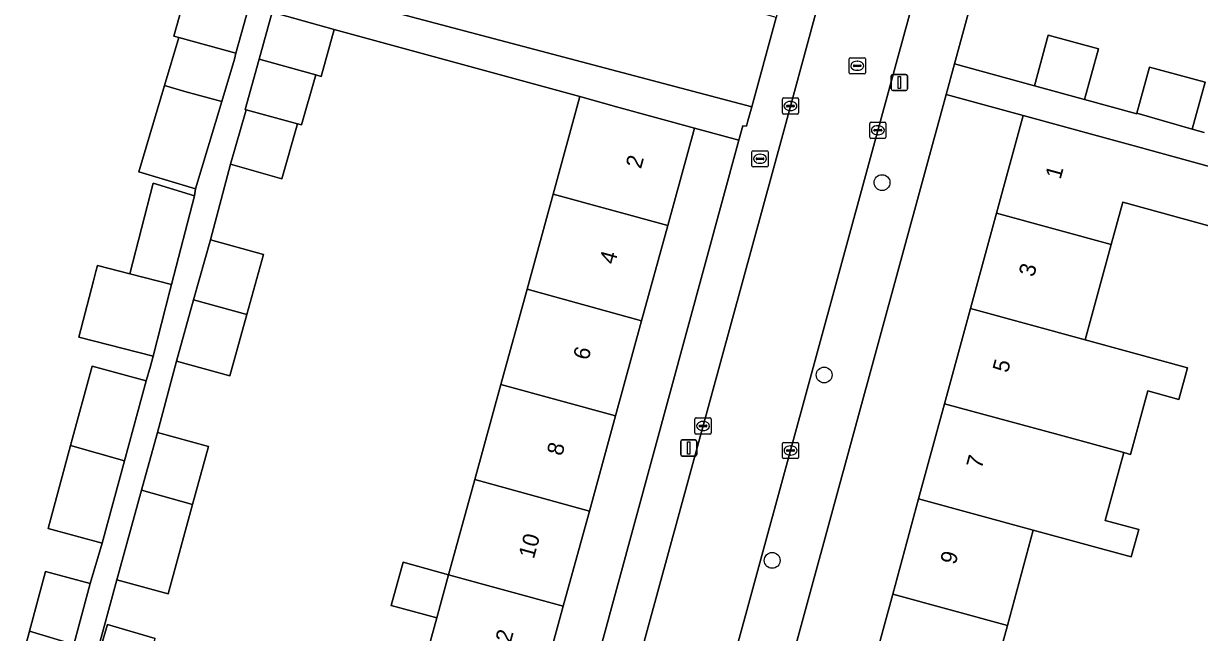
# Model space of a CAD drawing. Extents: x 159817 to 160765, y 380688 to 381638.
# Drawn here: x 160278.3 to 160351, y 381110.3 to 381147.9 of the extents above; entities that cross this region are included whole.
import ezdxf

# ---------------------------------------------------------------- set-up
doc = ezdxf.new("R2010")
doc.units = 0
for name, color, linetype in [('IMGEO_Boom', 7, 'Continuous'), ('IMGEO_Brandkraan', 7, 'Continuous'), ('IMGEO_Erf', 7, 'Continuous'), ('IMGEO_Kolk', 7, 'Continuous'), ('IMGEO_Lichtmast', 7, 'Continuous'), ('IMGEO_Pand', 7, 'Continuous'), ('IMGEO_Pand_nummerreeks', 7, 'Continuous'), ('IMGEO_Rijbaan_lokaal_open', 7, 'Continuous'), ('IMGEO_Rioolput', 7, 'Continuous'), ('IMGEO_Voetpad_open', 7, 'Continuous')]:
    doc.layers.add(name, color=color, linetype=linetype)

msp = doc.modelspace()

# ---------------------------------------------------------------- linework, layer by layer
at = {"layer": 'IMGEO_Boom'}
for centre in [(160331.394, 381138.096), (160327.814, 381126.2), (160324.601, 381114.736)]:
    msp.add_circle(centre, 0.489, dxfattribs=at)
at = {"layer": 'IMGEO_Brandkraan'}
for p, q in [((160323.345, 381139.141), (160323.345, 381139.993)), ((160323.42, 381140.067), (160324.272, 381140.067)), ((160323.833, 381139.847), (160323.858, 381139.847)), ((160324.346, 381139.993), (160324.346, 381139.141)), ((160324.272, 381139.067), (160323.42, 381139.067)), ((160323.604, 381139.561), (160323.604, 381139.573)), ((160324.042, 381139.524), (160323.644, 381139.524)), ((160323.647, 381139.61), (160324.045, 381139.61)), ((160323.856, 381139.287), (160323.831, 381139.287)), ((160324.088, 381139.573), (160324.088, 381139.561))]:
    msp.add_line(p, q, dxfattribs=at)
for points in [[(160323.345, 381139.141), (160323.345, 381139.993)], [(160323.42, 381140.067), (160324.272, 381140.067)], [(160324.346, 381139.993), (160324.346, 381139.141)], [(160324.272, 381139.067), (160323.42, 381139.067)]]:
    msp.add_lwpolyline(points, dxfattribs=at)
for centre, radius, start, end in [((160323.422, 381139.991), 0.0765, 91.55205, 178.44795), ((160323.422, 381139.991), 0.0765, 91.55205, 178.44795), ((160324.27, 381139.991), 0.0765, 1.55205, 88.44795), ((160324.27, 381139.991), 0.0765, 1.55205, 88.44795), ((160323.422, 381139.143), 0.0765, 181.55205, 268.44795), ((160323.422, 381139.143), 0.0765, 181.55205, 268.44795), ((160323.644, 381139.57), 0.0403, 85.87752, 175.75265), ((160323.641, 381139.56), 0.0366, 178.93798, 274.71019), ((160324.045, 381139.567), 0.043, 264.86636, 352.45326), ((160324.049, 381139.572), 0.0386, 1.73085, 96.63898), ((160324.27, 381139.143), 0.0765, 271.55205, 358.44795), ((160324.27, 381139.143), 0.0765, 271.55205, 358.44795)]:
    msp.add_arc(centre, radius, start, end, dxfattribs=at)
for centre, major_axis, ratio, start_param, end_param in [((160323.832, 381139.567), (-0.387, 0.002), 0.722429, 4.712389, 7.853982), ((160323.857, 381139.567), (-0.39, 0.002), 0.717154, 1.570796, 4.712389)]:
    msp.add_ellipse(centre, major_axis=major_axis, ratio=ratio, start_param=start_param, end_param=end_param, dxfattribs=at)
at = {"layer": 'IMGEO_Erf'}
for points in [[(160343.078, 381171.876), (160335.866, 381145.432), (160340.821, 381144.08), (160341.675, 381147.212), (160344.775, 381146.366), (160343.92, 381143.235), (160347.143, 381142.348), (160347.152, 381142.38), (160347.93, 381145.236), (160351.365, 381144.299), (160350.575, 381141.403), (160351.308, 381141.202)], [(160277.563, 381106.222), (160278.668, 381110.352), (160279.656, 381114.043), (160282.427, 381113.302), (160283.16, 381115.796), (160279.822, 381116.7), (160281.214, 381121.839), (160282.545, 381126.753), (160285.883, 381125.849), (160286.155, 381126.754), (160286.31, 381127.354), (160281.72, 381128.537), (160282.62, 381132.028), (160282.765, 381132.591), (160282.865, 381132.978), (160284.88, 381132.459), (160286.324, 381138.064), (160288.868, 381137.286), (160288.934, 381137.71), (160285.422, 381138.764), (160287.023, 381144.1), (160287.911, 381147.061), (160287.601, 381147.147), (160288.399, 381150.03)], [(160302.972, 381107.97), (160303.854, 381111.18), (160301.036, 381111.954), (160301.77, 381114.626), (160304.588, 381113.852), (160306.205, 381119.735), (160307.821, 381125.616), (160309.437, 381131.499), (160311.054, 381137.382), (160312.711, 381143.413), (160297.519, 381147.564), (160296.714, 381144.656), (160296.37, 381144.751), (160295.481, 381141.66), (160295.253, 381141.723), (160294.274, 381138.318), (160291.098, 381139.23), (160289.855, 381134.559), (160293.136, 381133.648), (160292.105, 381129.935), (160291.05, 381126.138), (160287.769, 381127.05), (160286.579, 381122.643), (160289.741, 381121.774), (160288.76, 381118.201), (160287.238, 381112.665), (160284.075, 381113.535), (160281.465, 381103.982)], [(160352.201, 381135.261), (160346.276, 381136.878), (160345.562, 381134.261), (160343.957, 381128.377), (160346.818, 381127.597), (160350.288, 381126.651), (160349.754, 381124.694), (160347.831, 381125.218), (160347.772, 381125.002), (160346.76, 381121.29), (160346.344, 381121.403), (160345.2, 381117.21), (160347.269, 381116.646), (160346.807, 381114.953), (160340.747, 381116.605), (160339.142, 381110.721), (160338.323, 381107.719)], [(160282.468, 381107.283), (160283.5, 381110.775), (160286.436, 381109.907)]]:
    msp.add_lwpolyline(points, dxfattribs=at)
for points in [[(160321.675, 381149.201), (160319.054, 381149.947), (160316.867, 381150.57), (160316.435, 381150.693), (160313.815, 381151.439), (160311.195, 381152.185), (160308.575, 381152.931), (160305.955, 381153.678), (160303.335, 381154.424), (160300.715, 381155.17), (160298.095, 381155.916), (160295.475, 381156.662), (160292.855, 381157.408), (160290.236, 381158.154), (160289.094, 381158.456), (160287.711, 381153.232), (160287.458, 381152.277), (160323.338, 381142.779), (160324.851, 381148.297)], [(160332.049, 381112.655), (160333.654, 381118.54), (160335.259, 381124.426), (160336.864, 381130.311), (160338.469, 381136.196), (160340.117, 381142.237), (160335.349, 381143.537), (160324.03, 381102.036), (160328.798, 381100.736), (160330.444, 381106.77)], [(160322.546, 381140.716), (160319.799, 381141.465), (160318.141, 381135.433), (160316.525, 381129.552), (160314.909, 381123.669), (160313.293, 381117.788), (160311.676, 381111.905), (160310.06, 381106.023), (160308.444, 381100.141), (160306.786, 381094.109), (160309.62, 381093.336), (160311.809, 381101.359)]]:
    msp.add_lwpolyline(points, close=True, dxfattribs=at)
at = {"layer": 'IMGEO_Kolk'}
for p, q in [((160325.301, 381143.33), (160326.153, 381143.33)), ((160325.226, 381142.404), (160325.226, 381143.256)), ((160325.485, 381142.824), (160325.485, 381142.836)), ((160325.923, 381142.787), (160325.525, 381142.787)), ((160325.528, 381142.873), (160325.926, 381142.873)), ((160325.737, 381142.55), (160325.712, 381142.55)), ((160325.714, 381143.11), (160325.739, 381143.11)), ((160325.969, 381142.836), (160325.969, 381142.824)), ((160326.227, 381143.256), (160326.227, 381142.404)), ((160326.153, 381142.33), (160325.301, 381142.33)), ((160330.71, 381141.832), (160331.562, 381141.832)), ((160330.635, 381140.906), (160330.635, 381141.758)), ((160330.894, 381141.326), (160330.894, 381141.338)), ((160331.332, 381141.289), (160330.934, 381141.289)), ((160330.937, 381141.375), (160331.335, 381141.375)), ((160331.123, 381141.612), (160331.148, 381141.612)), ((160331.378, 381141.338), (160331.378, 381141.326)), ((160331.636, 381141.758), (160331.636, 381140.906)), ((160331.562, 381140.832), (160330.71, 381140.832)), ((160331.146, 381141.052), (160331.121, 381141.052)), ((160319.822, 381122.621), (160319.822, 381123.473)), ((160319.897, 381123.547), (160320.749, 381123.547)), ((160320.081, 381123.041), (160320.081, 381123.053)), ((160320.519, 381123.004), (160320.121, 381123.004)), ((160320.124, 381123.09), (160320.522, 381123.09)), ((160320.31, 381123.327), (160320.335, 381123.327)), ((160320.565, 381123.053), (160320.565, 381123.041)), ((160320.823, 381123.473), (160320.823, 381122.621)), ((160320.749, 381122.547), (160319.897, 381122.547)), ((160320.333, 381122.767), (160320.308, 381122.767)), ((160325.231, 381121.106), (160325.231, 381121.958)), ((160325.306, 381122.032), (160326.158, 381122.032)), ((160325.49, 381121.526), (160325.49, 381121.538)), ((160325.928, 381121.489), (160325.53, 381121.489)), ((160325.533, 381121.575), (160325.931, 381121.575)), ((160325.719, 381121.812), (160325.744, 381121.812)), ((160325.974, 381121.538), (160325.974, 381121.526)), ((160326.232, 381121.958), (160326.232, 381121.106)), ((160326.158, 381121.032), (160325.306, 381121.032)), ((160325.742, 381121.252), (160325.717, 381121.252))]:
    msp.add_line(p, q, dxfattribs=at)
for points in [[(160325.301, 381143.33), (160326.153, 381143.33)], [(160325.226, 381142.404), (160325.226, 381143.256)], [(160326.227, 381143.256), (160326.227, 381142.404)], [(160326.153, 381142.33), (160325.301, 381142.33)], [(160330.71, 381141.832), (160331.562, 381141.832)], [(160330.635, 381140.906), (160330.635, 381141.758)], [(160331.636, 381141.758), (160331.636, 381140.906)], [(160331.562, 381140.832), (160330.71, 381140.832)], [(160319.822, 381122.621), (160319.822, 381123.473)], [(160319.897, 381123.547), (160320.749, 381123.547)], [(160320.823, 381123.473), (160320.823, 381122.621)], [(160320.749, 381122.547), (160319.897, 381122.547)], [(160325.231, 381121.106), (160325.231, 381121.958)], [(160325.306, 381122.032), (160326.158, 381122.032)], [(160326.232, 381121.958), (160326.232, 381121.106)], [(160326.158, 381121.032), (160325.306, 381121.032)]]:
    msp.add_lwpolyline(points, dxfattribs=at)
for centre, radius, start, end in [((160325.303, 381143.254), 0.0765, 91.55205, 178.44795), ((160325.303, 381143.254), 0.0765, 91.55205, 178.44795), ((160326.151, 381143.254), 0.0765, 1.55205, 88.44795), ((160326.151, 381143.254), 0.0765, 1.55205, 88.44795), ((160325.525, 381142.833), 0.0403, 85.87752, 175.75265), ((160325.522, 381142.823), 0.0366, 178.93798, 274.71019), ((160325.926, 381142.83), 0.043, 264.86636, 352.45326), ((160325.93, 381142.835), 0.0386, 1.73085, 96.63898), ((160325.303, 381142.406), 0.0765, 181.55205, 268.44795), ((160325.303, 381142.406), 0.0765, 181.55205, 268.44795), ((160326.151, 381142.406), 0.0765, 271.55205, 358.44795), ((160326.151, 381142.406), 0.0765, 271.55205, 358.44795), ((160330.712, 381141.756), 0.0765, 91.55205, 178.44795), ((160330.712, 381141.756), 0.0765, 91.55205, 178.44795), ((160331.56, 381141.756), 0.0765, 1.55205, 88.44795), ((160331.56, 381141.756), 0.0765, 1.55205, 88.44795), ((160330.934, 381141.335), 0.0403, 85.87752, 175.75265), ((160330.931, 381141.325), 0.0366, 178.93798, 274.71019), ((160331.335, 381141.332), 0.043, 264.86636, 352.45326), ((160331.339, 381141.337), 0.0386, 1.73085, 96.63898), ((160330.712, 381140.908), 0.0765, 181.55205, 268.44795), ((160330.712, 381140.908), 0.0765, 181.55205, 268.44795), ((160331.56, 381140.908), 0.0765, 271.55205, 358.44795), ((160331.56, 381140.908), 0.0765, 271.55205, 358.44795), ((160319.899, 381123.471), 0.0765, 91.55205, 178.44795), ((160319.899, 381123.471), 0.0765, 91.55205, 178.44795), ((160320.121, 381123.05), 0.0403, 85.87752, 175.75265), ((160320.118, 381123.04), 0.0366, 178.93798, 274.71019), ((160320.522, 381123.047), 0.043, 264.86636, 352.45326), ((160320.526, 381123.052), 0.0386, 1.73085, 96.63898), ((160320.747, 381123.471), 0.0765, 1.55205, 88.44795), ((160320.747, 381123.471), 0.0765, 1.55205, 88.44795), ((160319.899, 381122.623), 0.0765, 181.55205, 268.44795), ((160319.899, 381122.623), 0.0765, 181.55205, 268.44795), ((160320.747, 381122.623), 0.0765, 271.55205, 358.44795), ((160320.747, 381122.623), 0.0765, 271.55205, 358.44795), ((160325.308, 381121.956), 0.0765, 91.55205, 178.44795), ((160325.308, 381121.956), 0.0765, 91.55205, 178.44795), ((160325.53, 381121.535), 0.0403, 85.87752, 175.75265), ((160325.527, 381121.525), 0.0366, 178.93798, 274.71019), ((160325.931, 381121.532), 0.043, 264.86636, 352.45326), ((160325.935, 381121.537), 0.0386, 1.73085, 96.63898), ((160326.156, 381121.956), 0.0765, 1.55205, 88.44795), ((160326.156, 381121.956), 0.0765, 1.55205, 88.44795), ((160325.308, 381121.108), 0.0765, 181.55205, 268.44795), ((160325.308, 381121.108), 0.0765, 181.55205, 268.44795), ((160326.156, 381121.108), 0.0765, 271.55205, 358.44795), ((160326.156, 381121.108), 0.0765, 271.55205, 358.44795)]:
    msp.add_arc(centre, radius, start, end, dxfattribs=at)
for centre, major_axis, ratio, start_param, end_param in [((160325.713, 381142.83), (-0.387, 0.002), 0.722429, 4.712389, 7.853982), ((160325.738, 381142.83), (-0.39, 0.002), 0.717154, 1.570796, 4.712389), ((160331.122, 381141.332), (-0.387, 0.002), 0.722429, 4.712389, 7.853982), ((160331.147, 381141.332), (-0.39, 0.002), 0.717154, 1.570796, 4.712389), ((160320.309, 381123.047), (-0.387, 0.002), 0.722429, 4.712389, 7.853982), ((160320.334, 381123.047), (-0.39, 0.002), 0.717154, 1.570796, 4.712389), ((160325.718, 381121.532), (-0.387, 0.002), 0.722429, 4.712389, 7.853982), ((160325.743, 381121.532), (-0.39, 0.002), 0.717154, 1.570796, 4.712389)]:
    msp.add_ellipse(centre, major_axis=major_axis, ratio=ratio, start_param=start_param, end_param=end_param, dxfattribs=at)
at = {"layer": 'IMGEO_Lichtmast'}
for p, q in [((160332.066, 381144.789), (160332.856, 381144.789)), ((160332.856, 381144.789), (160332.066, 381144.789)), ((160331.966, 381143.889), (160331.966, 381144.689)), ((160331.966, 381144.689), (160331.966, 381143.889)), ((160332.956, 381144.689), (160332.956, 381143.889)), ((160332.956, 381143.889), (160332.956, 381144.689)), ((160332.856, 381143.789), (160332.066, 381143.789)), ((160332.066, 381143.789), (160332.856, 381143.789)), ((160319.039, 381122.184), (160319.829, 381122.184)), ((160319.829, 381122.184), (160319.039, 381122.184)), ((160318.939, 381121.284), (160318.939, 381122.084)), ((160318.939, 381122.084), (160318.939, 381121.284)), ((160319.929, 381122.084), (160319.929, 381121.284)), ((160319.929, 381121.284), (160319.929, 381122.084)), ((160319.829, 381121.184), (160319.039, 381121.184)), ((160319.039, 381121.184), (160319.829, 381121.184))]:
    msp.add_line(p, q, dxfattribs=at)
for points in [[(160332.386, 381144.664), (160332.536, 381144.664), (160332.536, 381143.914), (160332.386, 381143.914), (160332.386, 381144.664)], [(160319.359, 381122.059), (160319.509, 381122.059), (160319.509, 381121.309), (160319.359, 381121.309), (160319.359, 381122.059)]]:
    msp.add_lwpolyline(points, dxfattribs=at)
for centre, start, end in [((160332.066, 381144.689), 90, 180), ((160332.066, 381144.689), 90, 180), ((160332.856, 381144.689), 0, 90), ((160332.856, 381144.689), 360, 90), ((160332.066, 381143.889), 180, 270), ((160332.066, 381143.889), 180, 270), ((160332.856, 381143.889), 270, 0), ((160332.856, 381143.889), 270, 0), ((160319.039, 381122.084), 90, 180), ((160319.039, 381122.084), 90, 180), ((160319.829, 381122.084), 0, 90), ((160319.829, 381122.084), 360, 90), ((160319.039, 381121.284), 180, 270), ((160319.039, 381121.284), 180, 270), ((160319.829, 381121.284), 270, 0), ((160319.829, 381121.284), 270, 0)]:
    msp.add_arc(centre, 0.1, start, end, dxfattribs=at)
at = {"layer": 'IMGEO_Pand'}
for points in [[(160292.226, 381148.971), (160288.399, 381150.03), (160287.601, 381147.147), (160287.911, 381147.061), (160291.428, 381146.088)], [(160297.519, 381147.564), (160293.676, 381148.627), (160292.871, 381145.72), (160296.142, 381144.815), (160296.37, 381144.751), (160296.714, 381144.656)], [(160291.339, 381145.724), (160291.428, 381146.088), (160287.911, 381147.061), (160287.023, 381144.1), (160288.284, 381143.733), (160290.555, 381143.112)], [(160343.92, 381143.235), (160344.775, 381146.366), (160341.675, 381147.212), (160340.821, 381144.08)], [(160296.37, 381144.751), (160296.142, 381144.815), (160292.871, 381145.72), (160292.011, 381142.614), (160292.066, 381142.599), (160295.253, 381141.723), (160295.481, 381141.66)], [(160351.365, 381144.299), (160347.93, 381145.236), (160347.152, 381142.38), (160350.572, 381141.393), (160350.575, 381141.403)], [(160287.023, 381144.1), (160285.422, 381138.764), (160288.934, 381137.71), (160290.555, 381143.112), (160288.284, 381143.733)], [(160318.141, 381135.433), (160319.799, 381141.465), (160314.978, 381142.79), (160312.711, 381143.413), (160311.054, 381137.382)], [(160295.253, 381141.723), (160292.066, 381142.599), (160291.098, 381139.23), (160294.274, 381138.318)], [(160338.469, 381136.196), (160345.562, 381134.261), (160346.276, 381136.878), (160352.201, 381135.261), (160353.135, 381138.686), (160347.21, 381140.302), (160344.941, 381140.921), (160340.117, 381142.237)], [(160288.868, 381137.286), (160286.324, 381138.064), (160284.88, 381132.459), (160287.454, 381131.796)], [(160316.525, 381129.552), (160318.141, 381135.433), (160311.054, 381137.382), (160309.437, 381131.499)], [(160345.562, 381134.261), (160338.469, 381136.196), (160336.864, 381130.311), (160343.957, 381128.377)], [(160292.105, 381129.935), (160293.136, 381133.648), (160289.855, 381134.559), (160288.821, 381130.838)], [(160287.454, 381131.796), (160284.88, 381132.459), (160282.865, 381132.978), (160282.765, 381132.591), (160282.62, 381132.028), (160281.72, 381128.537), (160286.31, 381127.354), (160287.354, 381131.409)], [(160307.821, 381125.616), (160314.909, 381123.669), (160316.525, 381129.552), (160309.437, 381131.499)], [(160292.105, 381129.935), (160288.821, 381130.838), (160287.769, 381127.05), (160291.05, 381126.138)], [(160343.957, 381128.377), (160336.864, 381130.311), (160335.259, 381124.426), (160342.352, 381122.491), (160346.344, 381121.403), (160346.76, 381121.29), (160347.772, 381125.002), (160347.831, 381125.218), (160349.754, 381124.694), (160350.288, 381126.651), (160346.818, 381127.597)], [(160281.214, 381121.839), (160284.54, 381120.891), (160285.883, 381125.849), (160282.545, 381126.753)], [(160307.821, 381125.616), (160306.205, 381119.735), (160313.293, 381117.788), (160314.909, 381123.669)], [(160340.747, 381116.605), (160346.807, 381114.953), (160347.269, 381116.646), (160345.2, 381117.21), (160346.344, 381121.403), (160342.352, 381122.491), (160335.259, 381124.426), (160333.654, 381118.54)], [(160288.76, 381118.201), (160289.741, 381121.774), (160286.579, 381122.643), (160285.597, 381119.07)], [(160281.214, 381121.839), (160279.822, 381116.7), (160283.16, 381115.796), (160284.54, 381120.891)], [(160313.293, 381117.788), (160306.205, 381119.735), (160304.588, 381113.852), (160311.676, 381111.905)], [(160288.76, 381118.201), (160285.597, 381119.07), (160284.075, 381113.535), (160287.238, 381112.665)], [(160332.049, 381112.655), (160339.142, 381110.721), (160340.747, 381116.605), (160333.654, 381118.54)], [(160304.588, 381113.852), (160301.77, 381114.626), (160301.036, 381111.954), (160303.854, 381111.18)], [(160281.418, 381109.532), (160282.427, 381113.302), (160279.656, 381114.043), (160278.668, 381110.352)], [(160311.676, 381111.905), (160304.588, 381113.852), (160303.854, 381111.18), (160302.972, 381107.97), (160310.06, 381106.023)], [(160332.049, 381112.655), (160330.444, 381106.77), (160337.537, 381104.836), (160340.756, 381103.958), (160341.543, 381106.841), (160338.323, 381107.719), (160339.142, 381110.721)], [(160282.468, 381107.283), (160285.421, 381106.472), (160286.436, 381109.907), (160283.5, 381110.775)], [(160281.418, 381109.532), (160278.668, 381110.352), (160277.563, 381106.222), (160280.334, 381105.481)]]:
    msp.add_lwpolyline(points, close=True, dxfattribs=at)
at = {"layer": 'IMGEO_Rijbaan_lokaal_open'}
msp.add_lwpolyline([(160314.225, 381100.7), (160319.645, 381099.225), (160320.229, 381101.372), (160332.388, 381145.92), (160333.376, 381149.541), (160334.487, 381153.613), (160329.073, 381155.092), (160327.152, 381148.057), (160325.309, 381141.305), (160314.361, 381101.203)], close=True, dxfattribs=at)
at = {"layer": 'IMGEO_Rioolput'}
for p, q in [((160329.359, 381144.892), (160329.359, 381145.744)), ((160329.434, 381145.818), (160330.286, 381145.818)), ((160329.847, 381145.598), (160329.872, 381145.598)), ((160330.36, 381145.744), (160330.36, 381144.892)), ((160330.286, 381144.818), (160329.434, 381144.818)), ((160329.618, 381145.312), (160329.618, 381145.324)), ((160330.056, 381145.275), (160329.658, 381145.275)), ((160329.661, 381145.361), (160330.059, 381145.361)), ((160329.87, 381145.038), (160329.845, 381145.038)), ((160330.102, 381145.324), (160330.102, 381145.312))]:
    msp.add_line(p, q, dxfattribs=at)
for points in [[(160329.359, 381144.892), (160329.359, 381145.744)], [(160329.434, 381145.818), (160330.286, 381145.818)], [(160330.36, 381145.744), (160330.36, 381144.892)], [(160330.286, 381144.818), (160329.434, 381144.818)]]:
    msp.add_lwpolyline(points, dxfattribs=at)
for centre, radius, start, end in [((160329.436, 381145.742), 0.0765, 91.55205, 178.44795), ((160329.436, 381145.742), 0.0765, 91.55205, 178.44795), ((160330.284, 381145.742), 0.0765, 1.55205, 88.44795), ((160330.284, 381145.742), 0.0765, 1.55205, 88.44795), ((160329.436, 381144.894), 0.0765, 181.55205, 268.44795), ((160329.436, 381144.894), 0.0765, 181.55205, 268.44795), ((160329.658, 381145.321), 0.0403, 85.87752, 175.75265), ((160329.655, 381145.311), 0.0366, 178.93798, 274.71019), ((160330.059, 381145.318), 0.043, 264.86636, 352.45326), ((160330.063, 381145.323), 0.0386, 1.73085, 96.63898), ((160330.284, 381144.894), 0.0765, 271.55205, 358.44795), ((160330.284, 381144.894), 0.0765, 271.55205, 358.44795)]:
    msp.add_arc(centre, radius, start, end, dxfattribs=at)
for centre, major_axis, ratio, start_param, end_param in [((160329.846, 381145.318), (-0.387, 0.002), 0.722429, 4.712389, 7.853982), ((160329.871, 381145.318), (-0.39, 0.002), 0.717154, 1.570796, 4.712389)]:
    msp.add_ellipse(centre, major_axis=major_axis, ratio=ratio, start_param=start_param, end_param=end_param, dxfattribs=at)
at = {"layer": 'IMGEO_Voetpad_open'}
for points in [[(160331.87, 381173.902), (160331.343, 381171.98), (160329.224, 381164.249), (160324.95, 381148.659), (160324.851, 381148.297), (160323.338, 381142.779), (160323.099, 381141.909), (160323.01, 381141.585), (160322.79, 381141.612), (160322.546, 381140.716), (160311.809, 381101.359), (160314.225, 381100.7), (160314.361, 381101.203), (160325.309, 381141.305), (160327.152, 381148.057), (160329.073, 381155.092), (160329.797, 381157.745), (160333.981, 381173.071)], [(160339.431, 381171.726), (160335.211, 381156.266), (160334.487, 381153.613), (160333.376, 381149.541), (160332.388, 381145.92), (160320.229, 381101.372), (160319.645, 381099.225), (160323.013, 381098.308), (160323.218, 381099.059), (160324.03, 381102.036), (160335.349, 381143.537)], [(160335.349, 381143.537), (160335.866, 381145.432), (160343.078, 381171.876)], [(160292.226, 381148.971), (160291.428, 381146.088), (160291.339, 381145.724), (160290.555, 381143.112), (160288.934, 381137.71), (160288.868, 381137.286), (160287.454, 381131.796), (160287.354, 381131.409), (160286.31, 381127.354), (160286.155, 381126.754), (160285.883, 381125.849), (160284.54, 381120.891), (160283.16, 381115.796), (160282.427, 381113.302), (160281.418, 381109.532)], [(160281.465, 381103.982), (160284.075, 381113.535), (160285.597, 381119.07), (160286.579, 381122.643), (160287.769, 381127.05), (160288.821, 381130.838), (160289.855, 381134.559), (160291.098, 381139.23), (160292.066, 381142.599), (160292.011, 381142.614), (160292.871, 381145.72), (160293.676, 381148.627)], [(160351.308, 381141.202), (160350.575, 381141.403), (160350.572, 381141.393), (160347.152, 381142.38), (160347.143, 381142.348), (160343.92, 381143.235), (160340.821, 381144.08), (160335.866, 381145.432), (160335.349, 381143.537), (160340.117, 381142.237), (160344.941, 381140.921), (160347.21, 381140.302), (160353.135, 381138.686)]]:
    msp.add_lwpolyline(points, dxfattribs=at)
msp.add_lwpolyline([(160287.458, 381152.277), (160287.341, 381151.835), (160286.809, 381151.98), (160284.311, 381152.663), (160277.691, 381154.39), (160264.96, 381157.861), (160264.876, 381157.554), (160265.047, 381157.506), (160264.775, 381156.514), (160266.354, 381156.08), (160273.629, 381154.081), (160288.399, 381150.03), (160292.226, 381148.971), (160293.676, 381148.627), (160297.519, 381147.564), (160312.711, 381143.413), (160314.978, 381142.79), (160319.799, 381141.465), (160322.546, 381140.716), (160322.79, 381141.612), (160323.01, 381141.585), (160323.099, 381141.909), (160323.338, 381142.779)], close=True, dxfattribs=at)

# ---------------------------------------------------------------- texts
at = {"layer": 'IMGEO_Pand_nummerreeks'}
for s, rotation, p in [('2', 74.63489, (160316.482, 381138.906)), ('1', 74.74418, (160342.43, 381138.255)), ('4', 74.63489, (160314.856, 381132.988)), ('3', 74.74234, (160340.784, 381132.216)), ('6', 74.63489, (160313.229, 381127.069)), ('5', 74.74234, (160339.167, 381126.287)), ('8', 74.63489, (160311.603, 381121.153)), ('7', 74.74418, (160337.549, 381120.358)), ('10', 74.63489, (160309.856, 381114.789)), ('9', 74.74418, (160335.932, 381114.43)), ('12', 74.63348, (160308.226, 381108.863))]:
    msp.add_text(s, height=1, rotation=rotation, dxfattribs=at).set_placement(p)

doc.saveas('drawing.dxf')
